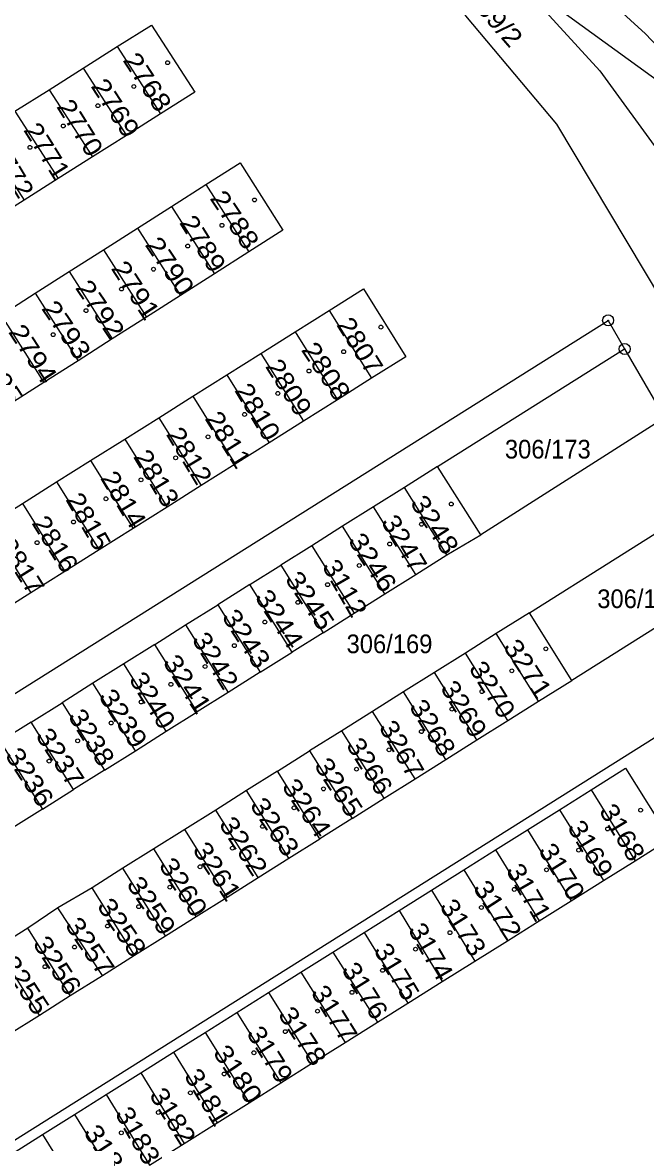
# Model space of a CAD drawing. Extents: x -679733 to -673243, y -1075091 to -1066557.
# Drawn here: x -676129.6 to -676072.8, y -1072493.4 to -1072391.5 of the extents above; entities that cross this region are included whole.
import ezdxf

# ---------------------------------------------------------------- set-up
doc = ezdxf.new("R2010")
doc.units = 0
doc.header["$LTSCALE"] = 0.68
for name, color, linetype, lineweight in [('1', 7, 'Continuous', 25), ('5', 7, 'Continuous', 25), ('8', 7, 'Continuous', 25)]:
    doc.layers.add(name, color=color, linetype=linetype, lineweight=lineweight)
doc.layers.add('2', color=7, linetype='Continuous')

msp = doc.modelspace()

# ---------------------------------------------------------------- linework, layer by layer
at = {"layer": '1'}
for p, q in [((-676120.95, -1072393.66), (-676117.01, -1072399.77)), ((-676124.06, -1072395.62), (-676120.12, -1072401.73)), ((-676127.16, -1072397.58), (-676123.22, -1072403.69)), ((-676130.26, -1072399.54), (-676126.32, -1072405.65)), ((-676133.37, -1072401.5), (-676129.43, -1072407.61)), ((-676112.89, -1072406.2), (-676109, -1072412.33)), ((-676116.01, -1072408.18), (-676112.11, -1072414.31)), ((-676119.11, -1072410.16), (-676115.21, -1072416.29)), ((-676122.22, -1072412.13), (-676118.31, -1072418.26)), ((-676125.32, -1072414.11), (-676121.42, -1072420.24)), ((-676112.11, -1072414.31), (-676115.21, -1072416.29)), ((-676128.43, -1072416.08), (-676124.52, -1072422.22)), ((-676101.68, -1072417.64), (-676097.82, -1072423.81)), ((-676131.53, -1072418.06), (-676127.62, -1072424.19)), ((-676104.78, -1072419.6), (-676100.92, -1072425.77)), ((-676107.89, -1072421.55), (-676104.03, -1072427.72)), ((-676091.82, -1072431.84), (-676074.81, -1072421.15)), ((-676074.81, -1072421.15), (-676071.68, -1072426.57)), ((-676110.99, -1072423.5), (-676107.13, -1072429.67)), ((-676097.82, -1072423.81), (-676100.92, -1072425.77)), ((-676114.09, -1072425.45), (-676110.22, -1072431.62)), ((-676117.18, -1072427.4), (-676113.32, -1072433.57)), ((-676120.28, -1072429.35), (-676116.42, -1072435.52)), ((-676123.38, -1072431.29), (-676119.52, -1072437.47)), ((-676126.48, -1072433.24), (-676122.61, -1072439.42)), ((-676094.84, -1072433.74), (-676097.65, -1072435.5)), ((-676129.58, -1072435.19), (-676125.71, -1072441.37)), ((-676097.65, -1072435.5), (-676100.46, -1072437.27)), ((-676132.67, -1072437.14), (-676128.81, -1072443.32)), ((-676103.27, -1072439.04), (-676106.08, -1072440.8)), ((-676108.89, -1072442.57), (-676106.08, -1072440.8)), ((-676063.71, -1072441.28), (-676079.61, -1072451.28)), ((-676114.74, -1072446.24), (-676110.88, -1072452.38)), ((-676102.23, -1072446.95), (-676105.04, -1072448.71)), ((-676089.29, -1072448.8), (-676092.11, -1072450.57)), ((-676128.79, -1072455.07), (-676125.98, -1072453.31)), ((-676116.5, -1072455.91), (-676113.69, -1072454.15)), ((-676097.73, -1072454.1), (-676100.54, -1072455.86)), ((-676106.38, -1072459.54), (-676103.46, -1072457.7)), ((-676122.12, -1072459.45), (-676124.94, -1072461.21)), ((-676112, -1072463.07), (-676114.82, -1072464.84)), ((-676080.72, -1072463.04), (-676076.73, -1072469.48)), ((-676099.6, -1072463.84), (-676102.52, -1072465.68)), ((-676086.55, -1072466.7), (-676082.57, -1072473.14)), ((-676120.44, -1072468.37), (-676123.25, -1072470.14)), ((-676076.73, -1072469.48), (-676073.86, -1072467.68)), ((-676092.38, -1072470.36), (-676088.43, -1072476.81)), ((-676113.77, -1072472.74), (-676110.96, -1072470.98)), ((-676082.57, -1072473.14), (-676079.67, -1072471.32)), ((-676126.36, -1072471.95), (-676129.08, -1072473.8)), ((-676116.58, -1072474.51), (-676113.77, -1072472.74)), ((-676088.43, -1072476.81), (-676085.46, -1072474.95)), ((-676124.86, -1072490.76), (-676120.86, -1072497.14))]:
    msp.add_line(p, q, dxfattribs=at)
for points in [[(-676117.22, -1072363.74), (-676116.34, -1072363.6), (-676089.85, -1072379.52), (-676087.32, -1072381.13), (-676082.85, -1072384.09), (-676077.34, -1072388.44), (-676072.91, -1072392.49), (-676067.41, -1072398.29), (-676064.13, -1072402.03), (-676062.28, -1072404.41), (-676059.34, -1072408.48), (-676056.62, -1072412.67), (-676054.33, -1072416.58), (-676055.95, -1072418.63)], [(-676064.43, -1072530.6), (-676060.93, -1072514.33), (-676058.84, -1072500.85), (-676057.79, -1072483.42), (-676057.73, -1072462.91), (-676058.94, -1072451.8), (-676060.84, -1072444.17), (-676066.6, -1072424.75), (-676080.98, -1072400.72), (-676089.25, -1072390.86), (-676096.74, -1072383.24), (-676106.51, -1072374.56), (-676118.43, -1072364.57)], [(-676055.95, -1072418.63), (-676071.52, -1072396.99), (-676084.95, -1072387.22)], [(-676084.95, -1072387.22), (-676077.08, -1072395.86), (-676065.96, -1072411.11), (-676061.23, -1072421.61), (-676052.78, -1072452.85), (-676052.01, -1072462.63), (-676051.68, -1072475.56), (-676052.77, -1072491.68), (-676054.32, -1072506.68), (-676056.64, -1072523.56), (-676061.06, -1072535.34)], [(-676249.92, -1072389.1), (-676228.26, -1072391.78), (-676166.55, -1072475.76), (-676169.49, -1072478.01), (-676168.72, -1072479.21), (-676166.78, -1072482.27), (-676164.85, -1072485.33), (-676162.93, -1072488.36), (-676160.99, -1072491.42), (-676159.07, -1072494.46), (-676157.14, -1072497.51), (-676155.23, -1072500.52), (-676153.5, -1072503.26), (-676150.15, -1072504.12), (-676147.3, -1072504.85), (-676144.92, -1072503.36), (-676142.1, -1072501.58), (-676139.24, -1072499.79), (-676136.34, -1072497.97), (-676133.48, -1072496.17), (-676130.59, -1072494.36), (-676127.75, -1072492.57), (-676124.86, -1072490.76), (-676121.96, -1072488.93)], [(-676120.95, -1072393.66), (-676117.85, -1072391.7), (-676113.91, -1072397.81), (-676117.01, -1072399.77), (-676120.12, -1072401.73), (-676123.22, -1072403.69), (-676126.32, -1072405.65), (-676129.43, -1072407.61), (-676132.53, -1072409.57), (-676135.63, -1072411.53), (-676138.73, -1072413.49), (-676141.83, -1072415.44), (-676144.92, -1072417.4), (-676148.02, -1072419.35), (-676151.11, -1072421.31), (-676154.21, -1072423.26), (-676157.31, -1072425.22), (-676160.41, -1072427.18), (-676163.52, -1072429.14), (-676166.62, -1072431.1)], [(-676172.83, -1072435.02), (-676175.93, -1072436.98), (-676179.86, -1072430.85), (-676176.77, -1072428.9), (-676173.67, -1072426.94), (-676170.57, -1072424.98), (-676167.46, -1072423.02), (-676164.36, -1072421.06), (-676161.26, -1072419.1), (-676158.15, -1072417.15), (-676155.06, -1072415.19), (-676151.95, -1072413.23), (-676148.86, -1072411.28), (-676145.76, -1072409.32), (-676142.67, -1072407.37), (-676139.57, -1072405.42), (-676136.47, -1072403.46), (-676133.37, -1072401.5), (-676130.26, -1072399.54), (-676127.16, -1072397.58), (-676124.06, -1072395.62), (-676120.95, -1072393.66)], [(-676112.89, -1072406.2), (-676109.78, -1072404.22), (-676105.89, -1072410.35), (-676109, -1072412.33), (-676112.11, -1072414.31)], [(-676140.85, -1072423.98), (-676137.74, -1072422.01), (-676134.64, -1072420.03), (-676131.53, -1072418.06), (-676128.43, -1072416.08), (-676125.32, -1072414.11), (-676122.22, -1072412.13), (-676119.11, -1072410.16), (-676116.01, -1072408.18), (-676112.89, -1072406.2)], [(-676115.21, -1072416.29), (-676118.31, -1072418.26), (-676121.42, -1072420.24), (-676124.52, -1072422.22)], [(-676101.68, -1072417.64), (-676098.57, -1072415.69), (-676094.71, -1072421.86), (-676097.82, -1072423.81)], [(-676154.37, -1072450.78), (-676151.26, -1072448.83), (-676148.16, -1072446.88), (-676145.07, -1072444.93), (-676141.97, -1072442.98), (-676138.87, -1072441.04), (-676135.77, -1072439.09), (-676132.67, -1072437.14), (-676129.58, -1072435.19), (-676126.48, -1072433.24), (-676123.38, -1072431.29), (-676120.28, -1072429.35), (-676117.18, -1072427.4), (-676114.09, -1072425.45), (-676110.99, -1072423.5), (-676107.89, -1072421.55), (-676104.78, -1072419.6), (-676101.68, -1072417.64)], [(-676156.45, -1072486.01), (-676164.15, -1072473.75), (-676076.31, -1072418.55), (-676074.81, -1072421.15)], [(-676124.52, -1072422.22), (-676127.62, -1072424.19), (-676130.73, -1072426.17), (-676133.83, -1072428.15), (-676136.94, -1072430.13), (-676140.04, -1072432.1), (-676143.14, -1072434.08), (-676146.25, -1072436.06), (-676149.35, -1072438.03), (-676152.45, -1072440.01), (-676155.56, -1072441.99), (-676158.66, -1072443.96), (-676161.76, -1072445.94), (-676164.88, -1072447.92)], [(-676100.92, -1072425.77), (-676104.03, -1072427.72), (-676107.13, -1072429.67), (-676110.22, -1072431.62), (-676113.32, -1072433.57), (-676116.42, -1072435.52), (-676119.52, -1072437.47), (-676122.61, -1072439.42), (-676125.71, -1072441.37), (-676128.81, -1072443.32), (-676131.91, -1072445.27), (-676135, -1072447.22), (-676138.1, -1072449.16), (-676141.2, -1072451.11)], [(-676071.68, -1072426.57), (-676072.03, -1072427.97), (-676087.9, -1072438.04)], [(-676090.98, -1072439.88), (-676087.9, -1072438.04), (-676091.82, -1072431.84), (-676094.84, -1072433.74)], [(-676093.79, -1072441.65), (-676090.98, -1072439.88), (-676094.84, -1072433.74)], [(-676096.61, -1072443.41), (-676093.79, -1072441.65), (-676097.65, -1072435.5)], [(-676083.47, -1072445.14), (-676067.87, -1072435.33), (-676066.53, -1072435.67)], [(-676106.08, -1072440.8), (-676102.23, -1072446.95), (-676099.42, -1072445.18)], [(-676063.71, -1072441.28), (-676062.84, -1072444.02), (-676061.41, -1072449.82), (-676145.85, -1072502.88), (-676156.45, -1072486.01)], [(-676117.55, -1072448.01), (-676114.74, -1072446.24), (-676111.81, -1072444.41)], [(-676079.61, -1072451.28), (-676083.47, -1072445.14), (-676086.48, -1072447.03)], [(-676082.63, -1072453.17), (-676086.48, -1072447.03), (-676089.29, -1072448.8)], [(-676113.69, -1072454.15), (-676117.55, -1072448.01), (-676120.36, -1072449.77)], [(-676091.06, -1072458.47), (-676088.25, -1072456.7), (-676085.44, -1072454.94), (-676089.29, -1072448.8)], [(-676119.31, -1072457.68), (-676116.5, -1072455.91), (-676120.36, -1072449.77), (-676123.17, -1072451.54)], [(-676107.96, -1072450.55), (-676110.88, -1072452.38), (-676113.69, -1072454.15)], [(-676088.25, -1072456.7), (-676092.11, -1072450.57), (-676094.92, -1072452.33)], [(-676085.44, -1072454.94), (-676082.63, -1072453.17), (-676079.61, -1072451.28)], [(-676093.87, -1072460.24), (-676091.06, -1072458.47), (-676094.92, -1072452.33), (-676097.73, -1072454.1)], [(-676096.68, -1072462), (-676093.87, -1072460.24), (-676097.73, -1072454.1)], [(-676077.85, -1072461.24), (-676074.72, -1072459.27), (-676070.69, -1072465.69)], [(-676105.34, -1072467.44), (-676102.52, -1072465.68), (-676106.38, -1072459.54), (-676109.19, -1072461.3)], [(-676121.96, -1072488.93), (-676118.81, -1072486.96), (-676115.84, -1072485.1), (-676112.96, -1072483.29), (-676110.07, -1072481.47), (-676107.19, -1072479.66), (-676104.25, -1072477.82), (-676101.34, -1072475.99), (-676098.51, -1072474.21), (-676095.32, -1072472.21), (-676092.38, -1072470.36), (-676089.44, -1072468.52), (-676086.55, -1072466.7), (-676083.65, -1072464.88), (-676080.72, -1072463.04), (-676077.85, -1072461.24)], [(-676108.15, -1072469.21), (-676105.34, -1072467.44), (-676109.19, -1072461.3), (-676112, -1072463.07)], [(-676077.85, -1072461.24), (-676073.86, -1072467.68), (-676070.69, -1072465.69)], [(-676127.75, -1072462.98), (-676130.66, -1072464.81), (-676133.58, -1072466.65), (-676136.39, -1072468.41), (-676139.2, -1072470.18)], [(-676110.96, -1072470.98), (-676108.15, -1072469.21), (-676112, -1072463.07)], [(-676110.96, -1072470.98), (-676114.82, -1072464.84), (-676117.63, -1072466.6)], [(-676083.65, -1072464.88), (-676079.67, -1072471.32), (-676076.73, -1072469.48)], [(-676113.77, -1072472.74), (-676117.63, -1072466.6), (-676120.44, -1072468.37)], [(-676119.39, -1072476.27), (-676116.58, -1072474.51), (-676120.44, -1072468.37)], [(-676089.44, -1072468.52), (-676085.46, -1072474.95), (-676082.57, -1072473.14)], [(-676122.31, -1072478.11), (-676119.39, -1072476.27), (-676123.25, -1072470.14), (-676126.36, -1072471.95)], [(-676125.23, -1072479.94), (-676122.31, -1072478.11), (-676126.36, -1072471.95)], [(-676095.32, -1072472.21), (-676091.4, -1072478.67), (-676088.43, -1072476.81)], [(-676128.04, -1072481.71), (-676125.23, -1072479.94), (-676129.08, -1072473.8), (-676131.9, -1072475.57)], [(-676098.51, -1072474.21), (-676094.54, -1072480.64), (-676091.4, -1072478.67)], [(-676130.85, -1072483.47), (-676128.04, -1072481.71), (-676131.9, -1072475.57), (-676134.71, -1072477.33)], [(-676101.34, -1072475.99), (-676097.3, -1072482.37), (-676094.54, -1072480.64)], [(-676104.25, -1072477.82), (-676100.22, -1072484.2), (-676097.3, -1072482.37)], [(-676107.19, -1072479.66), (-676103.19, -1072486.07), (-676100.22, -1072484.2)], [(-676110.07, -1072481.47), (-676106.08, -1072487.88), (-676103.19, -1072486.07)], [(-676112.96, -1072483.29), (-676108.97, -1072489.69), (-676106.08, -1072487.88)], [(-676115.84, -1072485.1), (-676111.86, -1072491.5), (-676108.97, -1072489.69)], [(-676118.81, -1072486.96), (-676114.87, -1072493.39), (-676111.86, -1072491.5)], [(-676121.96, -1072488.93), (-676118.01, -1072495.36), (-676114.87, -1072493.39)], [(-676127.75, -1072492.57), (-676123.78, -1072498.98), (-676120.86, -1072497.14)]]:
    msp.add_lwpolyline(points, dxfattribs=at)
for points in [[(-676096.61, -1072443.41), (-676100.46, -1072437.27), (-676103.27, -1072439.04), (-676099.42, -1072445.18)], [(-676105.04, -1072448.71), (-676108.89, -1072442.57), (-676111.81, -1072444.41), (-676107.96, -1072450.55)], [(-676123.17, -1072451.54), (-676125.98, -1072453.31), (-676122.12, -1072459.45), (-676119.31, -1072457.68)], [(-676127.75, -1072462.98), (-676124.94, -1072461.21), (-676128.79, -1072455.07), (-676131.6, -1072456.84)], [(-676103.46, -1072457.7), (-676099.6, -1072463.84), (-676096.68, -1072462), (-676100.54, -1072455.86)]]:
    msp.add_lwpolyline(points, close=True, dxfattribs=at)
at = {"layer": '5'}
for centre in [(-676116.3768, -1072395.1192), (-676119.4468, -1072397.2792), (-676122.7168, -1072399.0292), (-676125.8668, -1072400.8692), (-676128.8968, -1072402.8192), (-676108.4768, -1072407.5992), (-676111.4368, -1072409.9092), (-676114.5468, -1072411.7892), (-676117.6568, -1072413.8992), (-676120.5668, -1072415.6992), (-676123.7968, -1072417.6592), (-676126.7868, -1072419.8492), (-676096.9768, -1072419.1592), (-676100.3668, -1072421.3992), (-676103.5168, -1072423.1492), (-676106.3468, -1072425.1892), (-676109.3768, -1072427.0992), (-676112.6968, -1072429.1392), (-676115.6468, -1072431.0492), (-676118.7968, -1072433.0492), (-676121.9868, -1072434.7692), (-676090.5768, -1072435.2492), (-676124.9368, -1072436.8792), (-676093.2868, -1072437.0892), (-676128.2468, -1072438.7592), (-676096.1768, -1072438.8792), (-676098.9468, -1072440.8392), (-676101.8268, -1072442.5792), (-676104.5368, -1072444.1892), (-676107.5368, -1072445.9792), (-676110.3068, -1072448.1192), (-676081.9768, -1072448.4092), (-676112.9668, -1072450.0192), (-676085.0668, -1072450.4192), (-676116.0768, -1072451.6392), (-676087.7868, -1072452.2992), (-676118.7868, -1072453.2492), (-676090.5268, -1072453.8992), (-676121.5068, -1072455.1592), (-676093.2968, -1072455.9392), (-676124.5568, -1072456.7792), (-676096.2368, -1072457.5992), (-676127.1568, -1072458.6192), (-676099.1968, -1072459.3592), (-676102.1968, -1072461.1492), (-676104.8768, -1072462.8692), (-676073.3568, -1072463.0792), (-676107.7468, -1072464.5592), (-676076.3568, -1072464.7892), (-676110.4868, -1072466.5392), (-676078.9968, -1072466.7192), (-676113.4268, -1072468.2292), (-676081.9168, -1072468.5092), (-676116.1768, -1072470.0792), (-676084.8468, -1072470.2892), (-676119.0068, -1072471.8592), (-676087.8368, -1072471.9292), (-676121.8468, -1072473.6192), (-676090.6968, -1072474.2192), (-676124.8468, -1072475.5292), (-676093.8268, -1072475.7192), (-676127.5268, -1072477.3192), (-676096.8268, -1072477.6492), (-676099.6068, -1072479.6492), (-676102.7468, -1072481.3592), (-676105.6768, -1072483.2192), (-676108.5268, -1072485.1392), (-676111.2368, -1072487.0692), (-676114.3068, -1072488.7792), (-676117.2268, -1072490.5692), (-676120.5868, -1072492.4192)]:
    msp.add_circle(centre, 0.175, dxfattribs=at)
at = {"layer": '8'}
for centre, radius in [((-676076.31, -1072418.5499), 0.5), ((-676076.31, -1072418.5499), 0.0303), ((-676074.81, -1072421.1499), 0.5), ((-676074.81, -1072421.1499), 0.0303)]:
    msp.add_circle(centre, radius, dxfattribs=at)

# ---------------------------------------------------------------- texts
at = {"layer": '2'}
for s, rotation, width, p in [('1969/2', 311, 1.1, (-676090.251, -1072388.097)), ('2768', 303, 1.15, (-676120.502, -1072394.892)), ('2769', 303, 1.15, (-676123.412, -1072397.252)), ('2770', 302, 1.1, (-676126.53, -1072399.11)), ('2771', 302, 1.1, (-676129.53, -1072401.24)), ('2772', 301, 1.1, (-676132.758, -1072402.847)), ('2788', 304, 1.15, (-676112.594, -1072407.455)), ('2789', 302, 1.1, (-676115.36, -1072409.66)), ('2790', 304, 1.15, (-676118.494, -1072411.675)), ('2791', 303, 1.15, (-676121.572, -1072413.822)), ('2792', 304, 1.15, (-676124.834, -1072415.585)), ('2793', 304, 1.15, (-676127.904, -1072417.465)), ('2807', 302, 1.1, (-676101.07, -1072418.94)), ('2794', 303, 1.15, (-676130.912, -1072419.602)), ('2808', 304, 1.15, (-676104.284, -1072421.235)), ('2795', 303, 1.15, (-676134.032, -1072421.552)), ('2809', 302, 1.1, (-676107.54, -1072422.73)), ('2810', 301, 1.1, (-676110.338, -1072424.907)), ('2811', 302, 1.1, (-676113.04, -1072427.48)), ('2812', 301, 1.1, (-676116.558, -1072428.897)), ('2813', 301, 1.1, (-676119.548, -1072430.937)), ('2814', 301, 1.1, (-676122.538, -1072432.887)), ('2815', 300, 1.1, (-676125.696, -1072434.834)), ('3248', 303, 1.15, (-676094.372, -1072435.142)), ('2816', 302, 1.1, (-676128.79, -1072436.97)), ('3247', 301, 1.1, (-676097.008, -1072436.877)), ('3246', 303, 1.15, (-676100.022, -1072438.572)), ('2817', 302, 1.1, (-676131.87, -1072438.97)), ('3112', 300, 1.1, (-676102.376, -1072440.905)), ('3245', 304, 1.15, (-676105.754, -1072442.085)), ('3244', 303, 1.15, (-676108.502, -1072443.712)), ('3243', 303, 1.15, (-676111.502, -1072445.502)), ('3242', 302, 1.1, (-676114.22, -1072447.57)), ('3271', 303, 1.15, (-676085.912, -1072448.232)), ('3241', 303, 1.15, (-676116.872, -1072449.632)), ('3270', 302, 1.1, (-676089.03, -1072450.2)), ('3240', 302, 1.1, (-676119.94, -1072451.18)), ('3239', 303, 1.15, (-676122.702, -1072452.752)), ('3269', 302, 1.1, (-676091.62, -1072451.97)), ('3268', 302, 1.1, (-676094.46, -1072453.68)), ('3238', 302, 1.1, (-676125.48, -1072454.55)), ('3267', 300, 1.1, (-676097.206, -1072455.535)), ('3237', 303, 1.15, (-676128.442, -1072456.302)), ('3266', 302, 1.1, (-676100.19, -1072457.16)), ('3236', 303, 1.15, (-676131.212, -1072458.092)), ('3265', 303, 1.15, (-676103.102, -1072459.012)), ('3264', 304, 1.15, (-676106.044, -1072460.935)), ('3263', 304, 1.15, (-676108.944, -1072462.655)), ('3168', 301, 1.1, (-676077.178, -1072463.147)), ('3262', 303, 1.15, (-676111.762, -1072464.362)), ('3169', 301, 1.1, (-676080.068, -1072464.647)), ('3261', 303, 1.15, (-676114.162, -1072466.662)), ('3170', 302, 1.1, (-676082.7, -1072466.76)), ('3260', 303, 1.15, (-676117.232, -1072468.102)), ('3171', 300, 1.1, (-676085.646, -1072468.554)), ('3259', 304, 1.15, (-676120.174, -1072469.825)), ('3172', 303, 1.15, (-676088.652, -1072470.162)), ('3258', 304, 1.15, (-676122.854, -1072471.805)), ('3173', 302, 1.1, (-676091.69, -1072471.83)), ('3257', 304, 1.15, (-676125.764, -1072473.535)), ('3174', 300, 1.1, (-676094.556, -1072473.945)), ('3256', 303, 1.15, (-676128.692, -1072475.212)), ('3175', 301, 1.1, (-676097.688, -1072475.817)), ('3255', 303, 1.15, (-676131.612, -1072477.002)), ('3176', 302, 1.1, (-676100.61, -1072477.58)), ('3177', 302, 1.1, (-676103.4, -1072479.67)), ('3178', 303, 1.15, (-676106.392, -1072481.642)), ('3179', 302, 1.1, (-676109.25, -1072483.38)), ('3180', 304, 1.15, (-676112.304, -1072485.145)), ('3181', 301, 1.1, (-676114.928, -1072487.227)), ('3182', 302, 1.1, (-676118.09, -1072488.99)), ('3183', 300, 1.1, (-676121.206, -1072490.675)), ('3184', 303, 1.15, (-676124.082, -1072492.372))]:
    msp.add_text(s, height=1.7, rotation=rotation, dxfattribs=dict(at, width=width)).set_placement(p)
at = {"layer": '2', "width": 0.95}
for s, p in [('306/173', (-676085.7, -1072431.11)), ('306/172', (-676077.3, -1072444.71)), ('306/169', (-676100.1, -1072448.81))]:
    msp.add_text(s, height=1.7, dxfattribs=at).set_placement(p)

doc.saveas('drawing.dxf')
